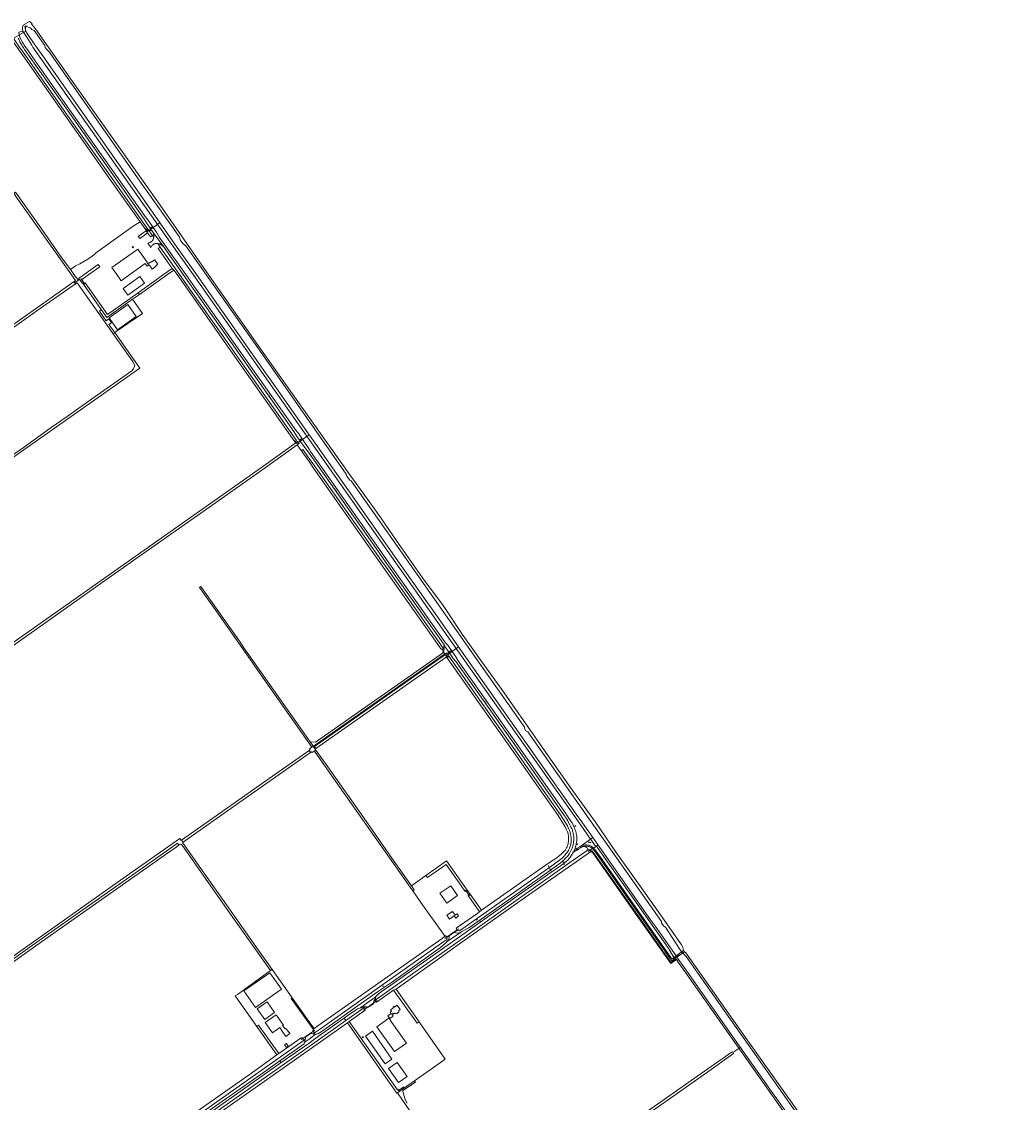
# Model space of a CAD drawing. Header units: metres. Extents: x 138165 to 154469, y 480134 to 494189.
# Tile 985 of 1056: x 152501 to 154222, y 481563 to 483439. Entities that reach past the tile are written whole.
import ezdxf

# ---------------------------------------------------------------- set-up
doc = ezdxf.new("R2010")
doc.units = ezdxf.units.M
doc.header["$LTSCALE"] = 0.001
doc.header["$MEASUREMENT"] = 0
for name, color, linetype, lineweight in [('TOP-L-duiker', 7, 'Continuous', 0), ('TOP-L-terrein schutting raster hek leuning', 7, 'Continuous', 0), ('TOP-L-topo objecten punt', 7, 'Continuous', 0), ('TOP-L-topo objecten vlak', 7, 'Continuous', 0), ('TOP-L-water beschoeiing', 7, 'Continuous', 0), ('TOP-T-topo huisnummering naamgeving', 7, 'Continuous', 0)]:
    doc.layers.add(name, color=color, linetype=linetype, lineweight=lineweight)
doc.styles.add('Style-INTL_ISO', font='INTL_ISO.shx')
doc.styles.add('Style-STANDARD', font='STANDARD.shx')

# ---------------------------------------------------------------- blocks, each defined once
blk = doc.blocks.new('72')
at = {"layer": 'TOP-L-topo objecten punt', "color": 7, "linetype": 'Continuous', "lineweight": 0}
blk.add_circle((0, 0), 0.025, dxfattribs=at)
at = {"layer": 'TOP-L-topo objecten punt', "color": 7, "linetype": 'Continuous', "lineweight": 0, "style": 'Style-STANDARD'}
blk.add_text('BK', height=0.06, dxfattribs=at).set_placement((0.0483, 0))
blk = doc.blocks.new('10')
at = {"layer": 'TOP-L-topo objecten punt', "linetype": 'Continuous', "lineweight": 0}
blk.add_circle((0, 0), 0.0125, dxfattribs=at)
blk = doc.blocks.new('11')
at = {"layer": 'TOP-L-topo objecten punt', "color": 7, "linetype": 'Continuous', "lineweight": 0}
blk.add_circle((0, 0), 0.025, dxfattribs=at)
at = {"layer": 'TOP-L-topo objecten punt', "color": 7, "linetype": 'Continuous', "lineweight": 0, "style": 'Style-STANDARD'}
blk.add_text('AB', height=0.06, dxfattribs=at).set_placement((0.0483, 0))
blk = doc.blocks.new('302')
at = {"layer": 'TOP-L-topo objecten punt', "color": 7, "linetype": 'Continuous', "lineweight": 0}
blk.add_circle((0, 0), 0.025, dxfattribs=at)
at = {"layer": 'TOP-L-topo objecten punt', "color": 7, "linetype": 'Continuous', "lineweight": 0, "style": 'Style-STANDARD'}
blk.add_text('WH', height=0.06, dxfattribs=at).set_placement((0.0483, 0))
blk = doc.blocks.new('14')
at = {"layer": 'TOP-L-topo objecten punt', "color": 7, "linetype": 'Continuous', "lineweight": 0}
blk.add_circle((0, 0), 0.025, dxfattribs=at)
at = {"layer": 'TOP-L-topo objecten punt', "color": 7, "linetype": 'Continuous', "lineweight": 0, "style": 'Style-STANDARD'}
blk.add_text('VB', height=0.06, dxfattribs=at).set_placement((0.0483, 0))

msp = doc.modelspace()

# ---------------------------------------------------------------- linework, layer by layer
at = {"layer": 'TOP-L-duiker', "flags": 128}
for points in [[(152508.5, 483422.7), (152485.7, 483409)], [(152741.4, 483090.3), (152719.6, 483074.8)], [(152719.1, 483075.1), (152716.9, 483079.1)], [(152602.2, 482992.2), (152592.3, 482985.4)], [(152610.8, 482983.2), (152604, 482993)], [(152978.5, 482706.9), (153000, 482721.8), (153000.6, 482722.2)], [(152977.3, 482706.9), (152975.9, 482711.4)], [(153235.5, 482343.1), (153236.6, 482338.7)], [(153237.3, 482337.9), (153241, 482335.3)], [(153259.4, 482353.9), (153237.6, 482338.6)], [(153484, 481998.7), (153501.9, 482010.5)], [(153420, 481964.5), (153414.9, 481974.3)], [(153278.5, 481922), (153271.6, 481931.7)], [(153235.4, 481847.9), (153258.9, 481864.7)], [(153611.3, 481829), (153615.4, 481823.1)], [(153094.4, 481723.6), (153118.2, 481740.4)], [(153010.2, 481688.9), (153000, 481681.8), (152986.3, 481672.3)], [(153736.8, 481651), (153748.9, 481659.2)], [(153164.6, 481590.5), (153154.5, 481583.5)]]:
    msp.add_lwpolyline(points, dxfattribs=at)
at = {"layer": 'TOP-L-terrein schutting raster hek leuning', "flags": 128}
for points in [[(153488, 481997.9), (153488.7, 481998.3), (153492.1, 481996.5), (153568.5, 481887.8), (153627.7, 481804.3), (153637.4, 481811.3)], [(152960.6, 481658.4), (152957.1, 481663.1), (152960.5, 481665.3), (152963.9, 481660.8), (152960.6, 481658.4)]]:
    msp.add_lwpolyline(points, dxfattribs=at)
at = {"layer": 'TOP-L-topo objecten vlak', "flags": 128}
for points in [[(153881.8, 481500), (153764.3, 481666.3), (153653.8, 481822.7), (153653.1, 481823.7), (153652.8, 481823.7), (153651.1, 481824.8), (153651, 481824.9), (153649.6, 481826.8), (153649.5, 481826.9), (153648.8, 481829.5), (153648.2, 481832.6), (153648.1, 481833), (153645.9, 481836.6), (153612.4, 481884.6), (153570.4, 481944.6), (153532.6, 481997), (153496.7, 482049.6), (153457.5, 482104), (153418.9, 482159.1), (153370.6, 482227.9), (153361, 482241.9), (153334.4, 482280.2), (153299.5, 482328.2), (153265.8, 482376.2), (153232.4, 482425.5), (153196.9, 482474), (153156.2, 482531.8), (153125.5, 482576.4), (153113.5, 482593.2), (153077, 482643.6), (153072.2, 482650.3), (153016.6, 482728.3), (152911.6, 482876.8), (152818.2, 483010.6), (152788.8, 483052.5), (152784, 483059.5), (152778.8, 483067.3), (152741.6, 483120.2), (152653.2, 483245.5), (152593.5, 483329.3), (152525.4, 483426.8), (152519.3, 483433.7), (152518.5, 483434.7), (152519.4, 483435.4), (152516.3, 483438.8), (152514.9, 483439), (152505.9, 483433.9), (152505.7, 483433.8), (152505.5, 483433.6), (152505.3, 483433.5), (152505.1, 483433.3), (152504.9, 483433.1), (152504.7, 483433), (152504.6, 483432.8), (152504.4, 483432.6), (152504.3, 483432.5), (152504.1, 483432.3), (152504, 483432.1), (152503.8, 483431.9), (152503.7, 483431.7), (152503.6, 483431.5), (152503.4, 483431.3), (152503.2, 483430.9), (152502.8, 483429.9), (152502.6, 483429), (152502.5, 483428.2), (152502.6, 483427.2), (152502.7, 483425.2), (152503.1, 483423.6), (152503.6, 483422.4)], [(152515.6, 483428.1), (152515.8, 483428.4), (152509.7, 483430.7), (152508.8, 483432), (152507.7, 483431.3), (152506.6, 483430.6), (152506.8, 483430.3), (152506.9, 483430.3), (152507.5, 483429.4), (152507.8, 483422.8)], [(152507.8, 483422.8), (152508, 483422.9), (152507.8, 483428.8), (152508.1, 483429), (152507, 483430.5), (152507.9, 483431.1), (152508.7, 483431.6), (152509.7, 483430.1), (152510, 483430.3), (152515.6, 483428.1)], [(153986.3, 481345.4), (153674.4, 481787.4), (153653.9, 481816.7), (153649.9, 481820.3), (153645.2, 481825.8), (153642.5, 481829.8), (153618.4, 481867.2), (153615.5, 481869.2), (153611.5, 481874.4), (153611.5, 481877.4), (153554.7, 481957.9), (153468.5, 482079.6), (153379.4, 482206.2), (153376.2, 482208.2), (153373.5, 482212.2), (153373.4, 482214.4), (153298.2, 482322), (153175.4, 482496.6), (153072.7, 482642.3), (153070.4, 482643.1), (153065.5, 482649.9), (153064.4, 482653.9), (152924.8, 482853.1), (152786, 483050.2), (152781.7, 483053.2), (152777.1, 483058.9), (152774.6, 483065.9), (152713.3, 483152.3), (152549.3, 483386.7), (152545.5, 483389.9), (152542.3, 483394.1), (152541.4, 483397.6), (152523, 483423.6), (152518.9, 483425.1), (152517, 483427.5), (152515.6, 483428.1)], [(152485.7, 483412), (152486, 483411.9), (152486.3, 483411.8), (152486.7, 483411.7), (152487, 483411.6), (152487.3, 483411.4), (152487.5, 483411.2), (152487.8, 483411), (152488, 483410.8), (152488.2, 483410.5), (152488.3, 483410.4), (152488.4, 483410.1), (152488.8, 483407.2), (152497.8, 483394.7), (152506.8, 483382), (152581, 483276.2), (152658.1, 483166.7), (152719.5, 483079.3)], [(152724.2, 483080.6), (152716.7, 483091.6), (152714.1, 483096.2), (152663.5, 483168), (152584.9, 483279.7), (152506.3, 483390.7), (152504.9, 483392.9), (152503, 483395.7), (152501.4, 483398.4), (152499.9, 483401.2), (152498.3, 483404.1), (152497.3, 483406.2), (152496.3, 483408.3), (152495.5, 483410.1)], [(152503.6, 483422.4), (152496.4, 483420.5)], [(152496.4, 483420.5), (152496.7, 483418.8), (152497.1, 483417.1), (152497.8, 483414.6), (152498.4, 483412.5), (152499.4, 483409.9), (152500.5, 483407.4), (152501.2, 483406.1), (152501.8, 483405), (152502.4, 483403.9), (152503.4, 483402.4), (152504.5, 483400.5), (152505.9, 483398.2), (152507.5, 483395.8), (152510.6, 483391.2), (152520.8, 483376.7), (152587.8, 483281.6), (152666.5, 483170), (152717.1, 483098.4), (152720.6, 483094.3), (152728.3, 483083.4)], [(153488.4, 482020.1), (153476.4, 482036.8), (153466, 482052.1), (153256.3, 482349.3), (153150.4, 482500), (153000, 482713.9), (152996.2, 482719.3), (152798.7, 483000), (152737.8, 483086.6), (152520.9, 483394.8), (152518.7, 483397.9), (152510.5, 483412.2), (152504.8, 483420.5), (152503.6, 483422.4)], [(152507.8, 483422.8), (152513.2, 483414.8), (152523.1, 483400.5), (152524.7, 483398.2), (152528.6, 483392.6), (152536.1, 483381.9), (152669.2, 483192.5), (152698.6, 483150.6), (152741.9, 483089.1), (152759.1, 483064.6), (152774.2, 483043.2), (152804.6, 483000), (152924.6, 482829.4), (152934.8, 482814.9), (153000, 482722.1), (153000.5, 482721.5), (153051.7, 482648.8), (153068.4, 482625), (153156.4, 482500), (153201.4, 482436.2), (153214.4, 482417.7), (153260.4, 482352.3), (153455.5, 482075), (153464.6, 482062.1), (153470.1, 482054.2), (153492.2, 482022.8)], [(152485.6, 483405.5), (152503.9, 483379.4), (152577.7, 483274.4), (152654.5, 483165.5), (152706.7, 483091.4)], [(152585.9, 483008.6), (152567.4, 483034), (152541.3, 483071.6), (152490.4, 483143.3), (152487.5, 483141.2), (152494.3, 483131.6), (152583.5, 483005.4), (152594.7, 482989.6), (152592.4, 482987.9)], [(152706.7, 483091.4), (152694.5, 483083.9), (152629.5, 483037.3), (152628.8, 483035.8), (152623.6, 483032.2), (152616.3, 483026.6), (152602.1, 483018.6), (152594.7, 483015.3), (152585.9, 483008.6)], [(152706.7, 483091.4), (152709.6, 483087.3), (152716.5, 483077.6), (152719.5, 483079.3)], [(152717.4, 483075.9), (152712.1, 483072.2), (152703.2, 483066), (152706.1, 483062.4), (152714.4, 483068.2), (152719.9, 483072.3)], [(152721, 483078.3), (152717.4, 483075.9)], [(152717.4, 483075.9), (152719.9, 483072.3)], [(152719.5, 483079.3), (152721, 483078.3)], [(152719.9, 483072.3), (152724.9, 483065.4), (152728.1, 483067.7)], [(152721, 483078.3), (152728.1, 483067.7)], [(152724.2, 483080.6), (152728.3, 483083.4)], [(152729.5, 483072.8), (152724.2, 483080.6)], [(152728.3, 483083.4), (152736, 483072.4), (152740.7, 483064.6), (152786.2, 483000), (152868.9, 482882.5), (152976.9, 482729.8), (152982.5, 482723), (152987.6, 482715.6)], [(152747.4, 483048.7), (152729.5, 483072.8)], [(152730.6, 483063.8), (152730.6, 483069), (152729.5, 483072.8)], [(152730.6, 483063.8), (152729.4, 483060.7), (152729.1, 483060.1), (152728.9, 483059.9), (152728.8, 483059.7), (152728.6, 483059.4), (152728.4, 483059.1), (152728.2, 483059), (152728.1, 483058.8), (152727.8, 483058.5), (152727.5, 483058.2), (152727.3, 483058), (152727.2, 483057.8), (152726.9, 483057.6), (152726.6, 483057.4), (152726.4, 483057.2), (152726.2, 483057), (152725.9, 483056.8), (152725.7, 483056.7), (152725.4, 483056.5), (152725.1, 483056.3), (152724.9, 483056.2), (152724.6, 483056), (152724.3, 483055.9), (152724.1, 483055.8), (152723.8, 483055.7), (152723.5, 483055.5), (152722.4, 483055.2), (152721.2, 483054.9), (152720, 483054.8), (152725.2, 483047.3), (152725.8, 483048.3), (152726.5, 483049.3), (152727.3, 483050.3), (152728.2, 483051.2), (152729.1, 483051.9), (152729.3, 483052.1), (152729.5, 483052.2), (152729.7, 483052.3), (152729.8, 483052.4), (152730, 483052.5), (152730.2, 483052.6), (152730.3, 483052.7), (152730.6, 483052.8), (152730.8, 483052.9), (152730.9, 483053), (152731.1, 483053.1), (152731.3, 483053.1), (152731.4, 483053.2), (152731.6, 483053.3), (152731.9, 483053.4), (152732.2, 483053.5), (152732.4, 483053.6), (152732.7, 483053.6), (152732.9, 483053.7), (152733.2, 483053.8), (152733.4, 483053.8), (152733.6, 483053.9), (152733.9, 483053.9), (152734.2, 483054), (152734.4, 483054), (152734.6, 483054), (152734.9, 483054), (152735.1, 483054.1), (152735.3, 483054.1), (152735.6, 483054.1), (152735.8, 483054.1), (152736, 483054.1), (152736.1, 483054.1), (152736.4, 483054.1), (152736.7, 483054.1), (152736.9, 483054.1), (152737, 483054), (152737.3, 483054)], [(152728.1, 483067.7), (152730.6, 483063.8)], [(152737.3, 483054), (152741.5, 483047.7)], [(152747.4, 483048.7), (152746.2, 483049.2), (152745.7, 483049.7), (152744.9, 483050.6), (152744.7, 483050.7), (152744.5, 483051), (152744.2, 483051.2), (152744, 483051.4), (152743.8, 483051.6), (152743.4, 483051.8), (152743, 483052.1), (152742.6, 483052.4), (152742.3, 483052.5), (152741.9, 483052.8), (152741.5, 483052.9), (152741.1, 483053.1), (152740.7, 483053.3), (152740.3, 483053.4), (152739.9, 483053.5), (152739.5, 483053.6), (152738.3, 483053.9), (152737.3, 483054)], [(152718.6, 483021), (152719.2, 483021.4), (152702.9, 483044.4), (152657.6, 483012.3), (152666.3, 483000), (152673.9, 482989.3), (152689, 483000), (152715.7, 483019), (152718.8, 483014.5), (152722.4, 483017), (152727.5, 483009.7), (152734.5, 483014.6), (152733.9, 483015.4), (152737.8, 483018.1), (152737.2, 483018.9), (152736.9, 483018.8), (152732.6, 483024.8), (152732.9, 483025), (152732.3, 483025.8), (152726.1, 483021.5), (152725.6, 483022.3), (152720.9, 483019), (152721.2, 483018.6), (152720.6, 483018.2), (152718.6, 483021)], [(152693.1, 483047.1), (152694.4, 483046.2), (152695.6, 483047.8), (152694.3, 483048.7), (152693.1, 483047.1)], [(152741.5, 483047.7), (152738.3, 483045.2), (152762.7, 483010.7)], [(152741.5, 483047.7), (152775.2, 483000), (152794.2, 482973.1), (152862.7, 482876.1), (152978.4, 482712.1), (152975.3, 482709.9)], [(152983.3, 482712.6), (152978, 482720.1), (152973.7, 482727.6), (152866.6, 482879.7), (152781.8, 483000), (152747.4, 483048.7)], [(152603.1, 482989.8), (152606.6, 482992.2), (152617.6, 483000), (152637, 483013.6), (152634.2, 483017.4), (152609.5, 483000), (152607.5, 482998.6), (152600.7, 482993.9), (152601.1, 482993.3)], [(152601.1, 482993.3), (152598.6, 482991.6), (152592.1, 482999.9), (152589.9, 483003), (152588.3, 483005.1), (152585.9, 483008.6)], [(152601.1, 482993.3), (152603.1, 482989.8)], [(152706.3, 482996.5), (152677.5, 482976), (152685.6, 482964.5), (152714.4, 482984.9), (152706.3, 482996.5)], [(152762.7, 483010.7), (152747.6, 483000), (152703.3, 482968.6)], [(152705.5, 482965.4), (152754.3, 483000), (152765.4, 483007.9)], [(152762.7, 483010.7), (152765.4, 483007.9)], [(152765.4, 483007.9), (152770.9, 483000), (152795.8, 482964.6), (152859.3, 482874.2), (152975.3, 482709.9)], [(152592.4, 482987.9), (152507.5, 482928.1), (152357.1, 482822.2), (152356.7, 482820.3), (152357.1, 482819.4)], [(152357.1, 482819.4), (152357.6, 482818.6), (152359.5, 482818.5), (152433.5, 482870.7), (152537.3, 482943.9), (152590.5, 482981.2), (152595.1, 482984)], [(152595.1, 482984), (152592.4, 482987.9)], [(152595.1, 482984), (152597.4, 482985.7), (152611.3, 482966), (152658.8, 482898.9), (152659.9, 482897.3)], [(152608.5, 482983.2), (152603.1, 482989.8)], [(152703.3, 482968.6), (152650.3, 482931), (152611.4, 482985.6), (152608.5, 482983.2)], [(152608.5, 482983.2), (152639.5, 482939.3)], [(152639.5, 482939.3), (152649.2, 482925.5), (152693.7, 482957.1)], [(152662.7, 482899.3), (152665.5, 482901.2), (152711.2, 482932.5), (152693.7, 482957.1)], [(152693.7, 482957.1), (152705.5, 482965.4)], [(152705.5, 482965.4), (152703.3, 482968.6)], [(152662.7, 482899.3), (152652.6, 482913.2), (152657.4, 482916.5), (152652.6, 482923.3), (152648.2, 482919.7), (152636.1, 482936.7), (152639.5, 482939.3)], [(152653.1, 482924.8), (152667.4, 482904.3), (152700.1, 482927.4), (152685.7, 482947.9), (152653.1, 482924.8)], [(152393.2, 482622.2), (152395.4, 482619.1), (152706.2, 482837.6), (152662.7, 482899.3)], [(152659.9, 482897.3), (152693.5, 482849.7), (152697.5, 482842.3), (152694.8, 482835.7), (152692.2, 482832.7), (152661.5, 482810.8), (152626.6, 482786.7), (152580.5, 482753.9), (152552.7, 482734.5), (152499.7, 482696.6), (152497.2, 482694.6), (152453.3, 482664.5), (152399.1, 482626.4)], [(152659.9, 482897.3), (152662.7, 482899.3)], [(152987.6, 482715.6), (152983.3, 482712.6)], [(152983.3, 482712.6), (152994.1, 482697.5), (152999, 482691.7), (153000, 482690.2), (153121.2, 482518), (153133.9, 482500), (153233.3, 482359.2), (153234.7, 482356.6)], [(152987.6, 482715.6), (152998.2, 482700.2), (153000, 482697.1), (153002.3, 482693.2), (153124.9, 482519.1), (153138.4, 482500), (153236.4, 482361.1), (153240.6, 482356.7), (153247, 482347.8)], [(152275.5, 482213.6), (152274, 482211.3), (152274.9, 482209.3), (152276.1, 482208.9), (152277.6, 482209.4), (152322.7, 482241.3), (152335.9, 482250.7), (152457.4, 482336.2), (152656.8, 482476.8), (152689.8, 482500), (152694.3, 482503.1), (152812, 482586.1), (152923.8, 482664.8), (152979.4, 482704.5)], [(152976.7, 482708), (152921.4, 482668.1), (152688.5, 482504), (152682.8, 482500), (152639.1, 482469.2), (152472.6, 482351.9), (152275.5, 482213.6)], [(152975.3, 482709.9), (152976.7, 482708)], [(152976.7, 482708), (152979.9, 482710.3), (152982.5, 482706.7), (152979.4, 482704.5)], [(152979.4, 482704.5), (152986.5, 482694.6)], [(152986.5, 482694.6), (152989.1, 482696.5), (153000, 482681.1), (153006.4, 482672.1), (153116.5, 482516.3), (153128, 482500), (153129.5, 482497.9), (153232.4, 482351.4), (153232.4, 482351.1), (153232, 482350.2), (153231.1, 482349.9)], [(152986.5, 482694.6), (153000, 482675.4), (153007.9, 482664.1), (153113.7, 482513.7), (153123.3, 482500), (153124.5, 482498.3), (153228.9, 482350), (153230.1, 482349.8), (153231.1, 482349.9)], [(153001.7, 482189.1), (152892.7, 482344.2), (152890.5, 482347.3), (152879, 482363.7), (152812.1, 482458.9), (152809.7, 482457.2), (152839.7, 482414.5), (152896.9, 482333.2), (152911.2, 482312.7), (153004.6, 482179.8)], [(153233.4, 482346.2), (153233.9, 482346.5), (153233.5, 482347.3), (153233.9, 482347.6), (153233.3, 482348.4), (153234.1, 482349), (153233.6, 482349.7), (153234.3, 482350.2), (153233.7, 482351.1), (153234.5, 482351.7), (153233.5, 482353.3), (153234.1, 482353.9), (153233.6, 482354.5), (153234.3, 482355.2), (153233.8, 482355.9), (153234.7, 482356.6)], [(153234.7, 482356.6), (153236.3, 482353.7), (153242.6, 482344.7)], [(153232.9, 482344.4), (153011.2, 482188.5), (153011, 482188.7), (153002, 482189.3), (153001.9, 482189.2), (153001.7, 482189.1)], [(153007.3, 482181.4), (153007.4, 482181.5), (153013.4, 482185.7), (153234.8, 482341.5), (153235.1, 482341.4)], [(153236, 482340.1), (153235.1, 482339.6), (153181.3, 482301.9), (153009.4, 482180.8), (153011.9, 482177.3)], [(153231.1, 482349.9), (153233.4, 482346.2)], [(153233.4, 482346.2), (153232.2, 482345.3), (153232.9, 482344.4)], [(153232.9, 482344.4), (153233.4, 482344.8), (153235.5, 482341.7)], [(153235.5, 482341.7), (153235.1, 482341.4)], [(153235.1, 482341.4), (153236, 482340.1)], [(153242.9, 482344.2), (153241.2, 482343.1), (153240.3, 482343.6), (153238.9, 482342.7), (153238.5, 482342.9), (153236, 482341.3), (153235.5, 482341.7)], [(153236, 482340.1), (153239.1, 482342.2), (153241.6, 482338.6), (153238.4, 482336.4)], [(153239.1, 482335.4), (153242.3, 482337.8), (153346.1, 482190.7), (153436.2, 482062.5), (153448, 482043.1), (153448.9, 482041.6), (153449.7, 482040), (153450.2, 482039), (153451.1, 482036.9), (153451.8, 482035.3), (153452.2, 482033.9), (153452.9, 482032), (153453.1, 482031.2), (153453.5, 482029.5), (153453.9, 482027.2), (153454.1, 482025.9), (153454.2, 482024.8), (153454.4, 482023.4), (153454.4, 482022.2), (153454.5, 482020.6), (153454.5, 482018), (153454.4, 482015.2), (153454.2, 482013.2), (153454, 482011.4), (153453.6, 482009.6), (153453, 482007.8), (153452.4, 482006.1), (153451.7, 482004.4), (153451.2, 482003.2), (153450.6, 482002), (153449.9, 482000.6), (153449.5, 482000), (153449.2, 481999.4), (153448.4, 481998.3), (153446.9, 481996.2), (153445.1, 481993.9), (153444.2, 481992.7), (153442.9, 481991.2), (153441.6, 481989.9), (153440.6, 481988.8), (153438.6, 481986.9), (153436.8, 481985.3), (153417.2, 481971.1), (153413.8, 481968.7), (153364.2, 481933.8), (153260.8, 481861), (153257.2, 481861.9)], [(153242.6, 482344.7), (153247, 482347.8)], [(153242.6, 482344.7), (153242.9, 482344.2)], [(153242.9, 482344.2), (153250.2, 482333.7), (153255.4, 482327.7), (153350.1, 482193.6), (153442.1, 482062.4), (153443.1, 482060.7), (153444.1, 482059.3), (153445.4, 482057.3), (153446.9, 482055), (153448.7, 482051.9), (153450.3, 482049.1), (153452.4, 482045.2), (153453.5, 482043), (153454.3, 482041.2), (153455.6, 482038.5), (153456.3, 482036.7), (153456.7, 482035.5), (153457.2, 482034), (153457.6, 482032.5), (153458, 482031.1), (153458.4, 482029.5), (153458.6, 482028), (153458.8, 482026.5), (153459, 482024.8), (153459.1, 482023.3), (153459.2, 482022), (153459.2, 482020.1), (153459.1, 482018.2), (153459.1, 482017), (153458.9, 482015.4), (153458.9, 482015.1), (153458.7, 482014.1), (153458.5, 482012.5), (153458.1, 482010.7), (153457.7, 482008.8), (153457.3, 482007.5), (153456.9, 482006.4), (153456.3, 482004.5), (153454.7, 482001), (153454.2, 482000), (153453.6, 481998.7), (153451.5, 481995.1), (153450.5, 481993.6), (153449.3, 481992), (153448, 481990.3), (153446.8, 481988.9), (153445.5, 481987.5), (153443.9, 481985.9), (153442.3, 481984.4), (153441, 481983.2), (153439.4, 481981.9)], [(153247, 482347.8), (153254.8, 482336.7), (153258.7, 482329.9), (153352.7, 482195.8), (153445.4, 482064.6), (153446.1, 482063.5), (153454.1, 482051.6), (153454.9, 482050.5), (153455.2, 482049.9), (153456.2, 482048.3), (153456.7, 482047.4), (153457.6, 482045.9), (153458.2, 482044.7), (153459.2, 482042.5), (153459.9, 482041.1), (153460.4, 482039.8), (153461.2, 482037.7), (153461.8, 482036), (153462.5, 482033.5), (153463.1, 482031.3), (153463.5, 482029.5), (153464, 482027.2), (153464.2, 482025.3), (153464.3, 482024), (153464.3, 482021.6), (153464.3, 482019.1), (153464.2, 482017.3), (153464.1, 482016.1), (153463.8, 482014.2), (153463.6, 482012.4), (153463.2, 482010.6), (153462.8, 482008.7), (153462.2, 482006.6), (153461.7, 482004.9), (153461.4, 482004)], [(153011.9, 482177.3), (153183.9, 482298.6), (153237.9, 482336), (153238.4, 482336.4)], [(153238.4, 482336.4), (153239.1, 482335.4)], [(153239.1, 482335.4), (153343.1, 482187.8), (153432.1, 482061.2), (153444.3, 482041.3), (153444.9, 482040.3), (153446.2, 482037.5), (153447.1, 482035.3), (153448.2, 482032.9), (153449.3, 482030.2), (153449.7, 482028.3), (153450, 482026.2), (153450.2, 482023.9), (153450.3, 482022.1), (153450.3, 482019.8), (153450.2, 482018.1), (153449.9, 482016.1), (153449.6, 482014.1), (153449.2, 482012.1), (153448.6, 482010.1), (153448.4, 482009.3), (153447.7, 482007.5), (153447.1, 482005.9), (153446.6, 482005), (153446.2, 482004.2), (153445.4, 482002.7), (153444.7, 482001.6), (153444.1, 482000.6), (153443.6, 482000), (153443.2, 481999.7), (153439.9, 481996.6), (153437.1, 481994.1), (153433.8, 481991.3), (153429.7, 481987.9), (153413.5, 481977.2), (153409.3, 481974.3), (153299.2, 481896.7)], [(153001.7, 482189.1), (153007.2, 482181.6)], [(153000, 482174.1), (152919.3, 482117.3), (152833.2, 482056.6), (152778.9, 482018.3)], [(152781.3, 482014.9), (152877.9, 482083), (152996.9, 482166.8), (153000, 482169), (153002.4, 482170.7)], [(153004.6, 482179.8), (153004.5, 482179.7), (153000.6, 482177), (153001.8, 482175.4), (153000, 482174.1)], [(153002.4, 482170.7), (153000, 482174.1)], [(153002.4, 482170.7), (153004.1, 482171.9), (153005.3, 482170.5), (153008.9, 482173), (153009.3, 482173.2)], [(153007.2, 482181.6), (153004.6, 482179.8)], [(153007.2, 482181.6), (153007.3, 482181.4)], [(153010.7, 482176.5), (153007.3, 482181.4)], [(153009.3, 482173.2), (153011.7, 482174.9)], [(153009.3, 482173.2), (153009.6, 482172.7), (153034.9, 482136.7), (153175.3, 481937.1), (153180, 481930.4)], [(153010.7, 482176.5), (153011.9, 482177.3)], [(153011.7, 482174.9), (153010.7, 482176.5)], [(153177.6, 481939.2), (153147.7, 481981.4), (153094.7, 482057), (153032.3, 482145.7), (153011.7, 482174.9)], [(152450, 481786.5), (152447.9, 481790), (152599.2, 481896.9), (152682.6, 481956.2), (152775.5, 482021.4), (152778.1, 482017.7), (152778.9, 482018.3)], [(152778.9, 482018.3), (152781.3, 482014.9)], [(153469.8, 482007), (153488.4, 482020.1)], [(153488.4, 482020.1), (153492.2, 482022.8)], [(153488.4, 482020.1), (153490.5, 482017.1), (153495.4, 482010.4), (153499.8, 482006.1), (153577.2, 481896.1), (153622.7, 481831.6), (153632.4, 481816), (153632, 481814.4), (153632.2, 481814.2)], [(153492.2, 482022.8), (153508.2, 482000), (153592.4, 481880.4), (153600.9, 481868.4), (153636.6, 481817.7), (153638.1, 481815.5), (153651.1, 481797), (153745.2, 481663.3), (153790.2, 481599.6), (153800.7, 481584.8), (153811.6, 481569.3), (153860.6, 481500)], [(152774.1, 482009.8), (152771.7, 482013.2), (152763.4, 482007.4), (152752.9, 482000), (152531.7, 481844.1), (152460.5, 481794), (152462.9, 481790.6)], [(152462.9, 481790.6), (152535.8, 481842), (152760.1, 482000), (152769.4, 482006.5), (152774.1, 482009.8)], [(152933.1, 481792), (152904.5, 481832.1), (152858.1, 481897.9), (152779.5, 482010), (152776.9, 482011.4), (152774.5, 482010.1), (152774.1, 482009.8)], [(152781.3, 482014.9), (152780.5, 482014.3), (152819, 481959.3), (152856.8, 481906.1), (152911.6, 481828), (152931.6, 481799.5), (152935.7, 481793.8)], [(153114.9, 481740.7), (153259.8, 481843.2), (153373.1, 481923.4), (153422.2, 481958.4), (153452.4, 481979.9), (153484.1, 482001.7)], [(153459.1, 481998.3), (153460.1, 482000.4), (153460.8, 482002.3), (153461.4, 482004)], [(153465.6, 482002.1), (153459.1, 481998.3)], [(153461.4, 482004), (153461.6, 482003.9), (153461.8, 482003.8), (153462.1, 482003.7), (153462.4, 482003.6), (153462.7, 482003.5), (153462.9, 482003.5), (153463.2, 482003.5), (153463.5, 482003.5), (153463.8, 482003.6), (153464.1, 482003.6), (153464.4, 482003.8), (153464.6, 482003.9)], [(153464.6, 482003.9), (153469.8, 482007)], [(153465.6, 482002.1), (153464.6, 482003.9)], [(153475.1, 482007.3), (153475, 482007.2), (153474.9, 482007.2), (153474.1, 482006.9), (153472.4, 482006.2), (153470.8, 482005.2), (153465.6, 482002.1)], [(153627.7, 481814.6), (153573.2, 481892.3), (153505.4, 481988.7), (153496.3, 482001.4), (153496.2, 482001.5), (153494.5, 482003.6), (153492.7, 482005.4), (153491.4, 482006.4), (153489.2, 482007.8), (153486.9, 482009), (153485.6, 482009.5), (153483.6, 482009.9), (153481.5, 482010.1), (153479.5, 482010.1), (153477.4, 482009.9), (153475.4, 482009.5), (153473.4, 482008.8), (153471.6, 482008), (153469.8, 482007)], [(153475.1, 482007.3), (153475.8, 482007.5), (153477.6, 482007.9), (153479.5, 482008.1), (153481.3, 482008.1), (153483.1, 482008), (153484.9, 482007.6), (153486.1, 482007.2), (153488.2, 482006.2), (153490.1, 482004.9), (153491.1, 482004.2), (153492.7, 482002.6), (153494.2, 482000.9), (153494.9, 481999.9), (153503.8, 481987.6), (153571.8, 481890.8), (153626.1, 481813.4)], [(153484.1, 482001.7), (153484, 482001.8), (153484, 482002), (153484, 482002.1), (153483.9, 482002.2), (153483.9, 482002.3), (153483.9, 482002.4), (153483.8, 482002.5), (153483.8, 482002.7), (153483.7, 482002.8), (153483.7, 482002.9), (153483.6, 482003), (153483.6, 482003.1), (153483.5, 482003.2), (153483.5, 482003.3), (153483.4, 482003.4), (153483.3, 482003.5), (153483.3, 482003.7), (153483.2, 482003.8), (153483.2, 482003.9), (153483.1, 482004), (153483, 482004.1), (153483, 482004.2), (153482.9, 482004.3), (153482.8, 482004.4), (153482.7, 482004.5), (153482.7, 482004.6), (153482.6, 482004.7), (153482.5, 482004.8), (153482.4, 482004.9), (153482.3, 482004.9), (153482.3, 482005), (153482.2, 482005.1), (153482.1, 482005.2), (153482, 482005.3), (153481.9, 482005.4), (153481.8, 482005.5), (153481.7, 482005.5), (153481.6, 482005.6), (153481.5, 482005.7), (153481.5, 482005.8), (153481.4, 482005.9), (153481.3, 482005.9), (153481.2, 482006), (153481.1, 482006.1), (153481, 482006.1), (153480.9, 482006.2), (153480.7, 482006.3), (153480.6, 482006.3), (153480.5, 482006.4), (153480.4, 482006.5), (153480.3, 482006.5), (153480.2, 482006.6), (153480.1, 482006.6), (153480, 482006.7), (153479.9, 482006.7), (153479.8, 482006.8), (153479.7, 482006.8), (153479.5, 482006.9), (153479.4, 482006.9), (153479.3, 482007), (153479.2, 482007), (153479.1, 482007.1), (153479, 482007.1), (153478.8, 482007.1), (153478.7, 482007.2), (153478.6, 482007.2), (153478.5, 482007.2), (153478.4, 482007.3), (153478.2, 482007.3), (153478.1, 482007.3), (153478, 482007.3), (153477.9, 482007.3), (153477.8, 482007.4), (153477.6, 482007.4), (153477.5, 482007.4), (153477.4, 482007.4), (153477.3, 482007.4), (153477.2, 482007.4), (153477, 482007.4), (153476.9, 482007.4), (153476.8, 482007.4), (153476.7, 482007.4), (153476.5, 482007.4), (153476.4, 482007.4), (153476.3, 482007.4), (153476.2, 482007.4), (153476, 482007.4), (153475.9, 482007.4), (153475.8, 482007.4), (153475.7, 482007.4), (153475.6, 482007.3), (153475.4, 482007.3), (153475.3, 482007.3), (153475.2, 482007.3), (153475.1, 482007.3)], [(153488.3, 481998.4), (153488.7, 482000), (153488.5, 482000.3), (153488.2, 482000.6), (153488, 482000.9), (153487.7, 482001.2), (153487.3, 482001.4), (153487, 482001.6), (153486.6, 482001.7), (153486.3, 482001.8), (153485.9, 482001.9), (153485.5, 482002), (153485.1, 482001.9), (153484.7, 482001.9), (153484.3, 482001.8), (153484.1, 482001.7)], [(153495, 481994.1), (153490.8, 482000.1), (153488.3, 481998.4)], [(153150.8, 481759.9), (153256.7, 481835.8), (153375.6, 481919.6), (153425.4, 481954.4), (153425.4, 481954.4), (153488.3, 481998.4)], [(153274.5, 481931.6), (153270.4, 481937.4), (153238.6, 481982.4), (153202.8, 481957)], [(153262.4, 481858.4), (153265.1, 481859.7), (153277.2, 481866.5), (153366.8, 481929.6), (153416.8, 481965), (153429.2, 481973.7), (153433.4, 481977), (153435.3, 481978.6), (153437.3, 481980.2), (153438.2, 481980.9), (153439.4, 481981.9)], [(153439.4, 481981.9), (153442.6, 481978.7)], [(153459.1, 481998.3), (153458.7, 481998.1), (153457.2, 481995.5), (153456.3, 481994), (153455.3, 481992.3), (153454.1, 481990.6), (153452.2, 481987.9), (153451.8, 481987.4), (153451, 481986.4), (153449, 481983.8), (153446, 481981.4), (153442.6, 481978.7)], [(153495, 481994.1), (153494.8, 481994), (153568.8, 481888.9), (153611.1, 481828.8), (153611.3, 481829)], [(153611.3, 481829), (153611.5, 481829.1), (153569.2, 481889.2), (153495.2, 481994.2), (153495, 481994.1)], [(153442.6, 481978.7), (153438.3, 481975.6), (153435.3, 481973.4), (153432, 481971.2), (153431.3, 481970.7), (153419.1, 481962.2), (153368.8, 481926.9), (153255.4, 481846.9), (153141.7, 481766.5), (153130.7, 481759.1), (153125.1, 481755.3), (153122.7, 481753.5), (153120.2, 481751.5), (153118.2, 481749.6), (153116.5, 481747.8), (153114.9, 481746.1)], [(153202.8, 481957), (153205.2, 481953.6), (153237.7, 481976.4), (153264.4, 481938.5), (153271, 481929.1), (153274.5, 481931.6)], [(153202.8, 481957), (153177.6, 481939.2)], [(153180, 481930.4), (153182.5, 481932.2), (153177.6, 481939.2)], [(153180, 481930.4), (153194.1, 481910.5), (153232.9, 481855.1), (153235.5, 481851.6)], [(153257.7, 481922.3), (153245.6, 481939.4), (153226.8, 481926.2), (153238.8, 481909.1), (153257.7, 481922.3)], [(153279.2, 481924.9), (153276.6, 481928.5), (153274.5, 481931.6)], [(153279.2, 481924.9), (153275.7, 481922.4), (153295.7, 481894.1)], [(153299.2, 481896.7), (153279.2, 481924.9)], [(153239.1, 481888), (153243.8, 481881.3), (153251.8, 481886.9), (153254.4, 481883.3), (153259.4, 481886.9), (153256.8, 481890.7), (153253.3, 481888.2), (153248.7, 481894.8), (153239.1, 481888)], [(153295.7, 481894.1), (153292.6, 481891.9), (153255.1, 481865.5), (153257.2, 481861.9)], [(153299.2, 481896.7), (153295.7, 481894.1)], [(153235.5, 481851.6), (153230.6, 481847.9), (153135.8, 481781.1), (153015, 481696), (153008.6, 481691.4)], [(153238.6, 481849.4), (153239.4, 481847.4), (153238, 481845), (153235.7, 481843.5), (153139.4, 481775.9), (153017.9, 481690.1), (153009.3, 481684.2)], [(153238.6, 481849.4), (153237.1, 481852.8), (153235.5, 481851.6)], [(153243.1, 481852.6), (153238.6, 481849.4)], [(153262.4, 481858.4), (153239.6, 481842.4)], [(153239.6, 481842.4), (153241.5, 481844.8), (153242.3, 481847), (153242.8, 481849.4), (153243.1, 481852.6)], [(153250.9, 481858.3), (153243.1, 481852.6)], [(153257.2, 481861.9), (153250.9, 481858.3)], [(153250.9, 481858.3), (153252.3, 481858), (153254.8, 481857.5), (153257.9, 481857.3), (153260.5, 481857.8), (153262.4, 481858.4)], [(153011.3, 481681.5), (153013, 481681.7), (153015, 481682.5), (153020.8, 481685.5), (153054.7, 481709.6), (153071.4, 481721.4), (153094.7, 481738.6), (153118.4, 481755.2), (153125.7, 481759.7), (153142.7, 481771.6), (153227.7, 481832), (153236.6, 481839.9), (153239.6, 481842.4)], [(153615.4, 481823.1), (153611.3, 481829)], [(153615.4, 481823.1), (153615.2, 481822.9), (153627.9, 481805.4), (153637, 481812)], [(153636, 481811.9), (153628, 481806.1), (153615.6, 481823.2), (153615.4, 481823.1)], [(153626.1, 481813.4), (153627.7, 481814.6)], [(153626.1, 481813.4), (153629.2, 481809.3), (153633.5, 481812.4)], [(153632.2, 481814.2), (153630.6, 481813), (153628.9, 481813.3), (153627.9, 481814.7), (153627.7, 481814.6)], [(153632, 481814.4), (153632.2, 481814.2), (153633.5, 481812.4), (153633.6, 481812.3), (153651.1, 481824.8), (153651, 481824.9), (153649.6, 481826.8), (153632, 481814.4)], [(153632.2, 481814.2), (153633.5, 481812.4)], [(153632.8, 481814.6), (153632.6, 481814.5), (153632.8, 481814.2), (153633, 481814.4), (153632.8, 481814.6)], [(153633.5, 481812.4), (153633.6, 481812.3), (153636, 481811.9)], [(153633.6, 481813), (153633.8, 481812.8), (153634, 481812.9), (153633.9, 481813.2), (153633.6, 481813)], [(153637, 481812), (153636.7, 481812.4), (153636, 481811.9)], [(153637, 481812), (153637.4, 481811.3), (153641.7, 481805), (153641.7, 481805), (153648.8, 481794.8), (153745.6, 481657.3), (153856.5, 481500), (153975.9, 481330.8), (154000, 481296.4), (154090.5, 481167.2), (154109, 481140.8), (154207.6, 481000), (154218, 480985.1), (154221.8, 480979.9)], [(153639.6, 481820), (153639.2, 481819.7), (153640.9, 481817.3), (153641.3, 481817.6), (153639.6, 481820)], [(152935.7, 481793.8), (152933.1, 481792)], [(152970.5, 481744.8), (152935.7, 481793.8)], [(152933.1, 481792), (152875.7, 481750.8), (152872, 481748.1), (152909.4, 481695.3)], [(152952.2, 481759.7), (152932.1, 481788.3), (152887, 481756.7), (152907.2, 481728.1), (152952.2, 481759.7)], [(153114.9, 481740.7), (153117.2, 481737.5), (153146.5, 481758)], [(153150.8, 481759.9), (153146.5, 481758)], [(153146.5, 481758), (153187.4, 481700.6), (153190.7, 481702.9)], [(153190.7, 481702.9), (153150.8, 481759.9)], [(152910.1, 481725.9), (152923.1, 481707.4), (152940, 481719.3), (152927, 481737.8), (152910.1, 481725.9)], [(152970.5, 481744.8), (152969.1, 481743.9), (153000, 481700), (153006.9, 481690.2)], [(153008.6, 481691.4), (153000, 481703.4), (152970.5, 481744.8)], [(153089.6, 481728), (153114.9, 481746.1)], [(153097.6, 481729.3), (153098.1, 481729.3), (153098.8, 481729.3), (153098.9, 481729.3), (153100.8, 481729), (153102.6, 481728.5), (153111.6, 481734.5), (153111.6, 481735.2), (153111.7, 481735.9), (153111.8, 481736.8), (153112.1, 481737.9), (153112.2, 481738.4), (153112.4, 481739)], [(153114.9, 481746.1), (153115.9, 481744.5), (153115.2, 481743.7), (153115, 481743.5), (153114.6, 481742.9), (153114, 481742.1), (153113.6, 481741.4), (153113.1, 481740.6), (153112.8, 481739.9), (153112.4, 481739)], [(153112.4, 481739), (153114.9, 481740.7)], [(153089.6, 481728), (153089, 481727.7), (153087.4, 481727), (153086.3, 481726.5), (153084.1, 481725.5), (153082.3, 481724.5), (153080.7, 481723.5), (153069.6, 481715.9), (153060.6, 481709.5)], [(153063.5, 481705.4), (153095.2, 481727.7)], [(153069.6, 481703.7), (153097.5, 481723.5), (153095.2, 481727.7)], [(153097.6, 481729.3), (153096.2, 481729.2), (153094.6, 481728.9), (153092.3, 481728.3), (153090.2, 481727.2), (153089.6, 481728)], [(153095.2, 481727.7), (153097.6, 481729.3)], [(153138.3, 481709.3), (153117.6, 481694.7), (153148.1, 481651.5), (153168.8, 481666), (153143.5, 481702), (153139.2, 481708.1), (153139.1, 481708.2), (153140, 481708.7), (153140, 481708.7), (153145.9, 481712.8), (153143.3, 481716.6), (153145.6, 481718.2), (153146.6, 481716.7), (153149, 481718.4), (153149.4, 481717.8), (153152.4, 481717.3), (153153.1, 481717.9), (153152.9, 481718.2), (153154.4, 481719.2), (153154.6, 481718.9), (153155.4, 481719.5), (153155.9, 481722.4), (153155.5, 481723), (153157.9, 481724.7), (153152.9, 481731.9), (153148.2, 481728.6), (153147.1, 481730.1), (153146.9, 481730), (153147.2, 481729.5), (153145.5, 481728.3), (153146.2, 481727.2), (153141.5, 481723.9), (153143, 481721.8), (153140.5, 481720), (153142.2, 481717.5), (153136.6, 481713.6), (153139.2, 481709.8), (153138.5, 481709.3), (153138.4, 481709.4), (153138.3, 481709.3)], [(152183, 481084.7), (152263.5, 481141.5), (152421.5, 481253), (152601, 481379.6), (152771.9, 481500), (152815, 481530.3), (153000, 481660.6), (153063.5, 481705.4)], [(152613, 481382.2), (152780.2, 481500), (152816.8, 481525.8), (153000, 481654.6), (153066.4, 481701.3)], [(152942.8, 481715.3), (152924, 481701.9), (152936.5, 481684.1), (152949.2, 481693.1), (152953.3, 481687.2), (152953, 481687), (152959.5, 481677.8), (152966.5, 481682.8), (152963.4, 481687.1), (152962.9, 481686.7), (152959.4, 481691.6), (152958.2, 481690.8), (152954.1, 481696.6), (152955.3, 481697.5), (152942.8, 481715.3)], [(153060.6, 481709.5), (153016.5, 481678), (153000, 481666.4), (152951.6, 481632.4)], [(153063.5, 481705.4), (153060.6, 481709.5)], [(153066.4, 481701.3), (153069.6, 481703.7)], [(153066.4, 481701.3), (153152.2, 481579.3), (153153.1, 481579.9)], [(153157.2, 481582.7), (153155.4, 481586.4), (153153.3, 481585.4), (153069.6, 481703.7)], [(153182.8, 481600.8), (153219.8, 481626.9), (153236.1, 481638.3), (153193.1, 481699.5), (153190.7, 481702.9)], [(152947.4, 481648), (152912.5, 481697.3), (152909.4, 481695.3)], [(152909.4, 481695.3), (152944.2, 481645.8)], [(153006.7, 481682.3), (153002.9, 481683), (152994.1, 481676.9), (152993.4, 481673)], [(152993.4, 481668.5), (153000, 481673.3), (153011.3, 481681.5)], [(153006.9, 481690.2), (153007.9, 481688.7), (153006.5, 481687.8), (153009.3, 481684.2)], [(153009.3, 481684.2), (153006.7, 481682.3)], [(153006.7, 481682.3), (153011.3, 481681.5)], [(153008.6, 481691.4), (153006.9, 481690.2)], [(153143.8, 481638.6), (153109.8, 481686.7), (153098, 481678.5), (153132, 481630.3), (153143.8, 481638.6)], [(152989.5, 481670.3), (152772.8, 481517), (152748.7, 481500), (152648.2, 481428.8), (152565.5, 481370.5), (152557.2, 481364.8)], [(152989.5, 481670.3), (152989.5, 481673.3), (152988.1, 481675.2), (152986.2, 481675.4), (152947.4, 481648)], [(152949.4, 481635.5), (152991.5, 481664.9), (152991.5, 481666.9), (152993.4, 481668.5)], [(152993.4, 481673), (152989.5, 481670.3)], [(152993.4, 481668.5), (152992.8, 481669.3), (152993.4, 481673)], [(153093.6, 481677.8), (153094.4, 481676.5), (153092.8, 481675.4), (153091.9, 481676.7), (153093.6, 481677.8)], [(152944.2, 481645.8), (152895.9, 481611.3), (152770.8, 481523.1), (152737.3, 481499.3), (152567.6, 481379), (152567.2, 481378.7), (152566.9, 481378.4)], [(152947.4, 481648), (152944.2, 481645.8)], [(153320.2, 481355.1), (153474.9, 481464), (153526, 481500), (153542.9, 481511.9), (153689.3, 481614.9), (153736.3, 481648.1), (153735.8, 481650.5), (153733.9, 481651.2), (153674.6, 481609.5), (153540.3, 481515), (153519.1, 481500), (153458.6, 481457.4), (153318, 481358.4), (153320.2, 481355.1)], [(152572, 481369.5), (152587.8, 481380.5), (152597, 481387), (152757.4, 481500), (152773.8, 481511.6), (152780, 481516.7), (152810, 481537.9), (152814.9, 481540.9), (152920.9, 481615.5), (152949.4, 481635.5)], [(152951.6, 481632.4), (152817.3, 481537.7), (152812.4, 481533.9), (152782.3, 481512.4), (152775.7, 481508.6), (152763.5, 481500), (152598.5, 481383.9), (152574, 481366.6)], [(152951.6, 481632.4), (152949.4, 481635.5)], [(153155.3, 481597.8), (153170, 481608.2), (153152.7, 481632.7), (153138, 481622.3), (153155.3, 481597.8)], [(153157.2, 481582.7), (153163.6, 481587.3), (153182.8, 481600.8)], [(153182.8, 481600.8), (153184.5, 481598.6), (153162.4, 481584.1), (153162.7, 481582), (153164.8, 481574.3), (153167.1, 481567.4), (153170, 481561.8)], [(153153.1, 481579.9), (153157.2, 481582.7)], [(153188.6, 481528.5), (153153.1, 481579.9)]]:
    msp.add_lwpolyline(points, dxfattribs=at)
at = {"layer": 'TOP-L-water beschoeiing', "flags": 128}
for points in [[(152523.1, 483400.5), (152513.2, 483414.8), (152507.8, 483422.8)], [(152523.1, 483400.5), (152524.7, 483398.2)], [(152741.9, 483089.1), (152698.6, 483150.6), (152669.2, 483192.5), (152536.1, 483381.9), (152528.6, 483392.6), (152524.7, 483398.2)], [(152774.2, 483043.2), (152759.1, 483064.6), (152741.9, 483089.1)], [(152804.6, 483000), (152774.2, 483043.2)], [(153000, 482722.1), (152934.8, 482814.9), (152924.6, 482829.4), (152804.6, 483000)], [(153156.4, 482500), (153068.4, 482625), (153051.7, 482648.8), (153000.5, 482721.5), (153000, 482722.1)], [(153470.1, 482054.2), (153464.6, 482062.1), (153455.5, 482075), (153260.4, 482352.3), (153214.4, 482417.7), (153201.4, 482436.2), (153156.4, 482500)], [(153492.2, 482022.8), (153470.1, 482054.2)], [(153636.6, 481817.7), (153600.9, 481868.4), (153592.4, 481880.4), (153508.2, 482000), (153492.2, 482022.8)], [(153636.6, 481817.7), (153638.1, 481815.5)], [(153651.1, 481797), (153638.1, 481815.5)], [(153860.6, 481500), (153811.6, 481569.3), (153800.7, 481584.8), (153790.2, 481599.6), (153745.2, 481663.3), (153651.1, 481797)]]:
    msp.add_lwpolyline(points, dxfattribs=at)

# ---------------------------------------------------------------- block references
at = {"layer": 'TOP-L-topo objecten punt', "xscale": 10, "yscale": 10, "zscale": 10}
for name, p in [('72', (152724.5, 483076.7)), ('11', (153461.3, 482042.7)), ('11', (153464.9, 482011.4)), ('10', (153464.8, 482004.2)), ('14', (153466.1, 482001.4)), ('10', (153466.1, 482002.2)), ('302', (153484.7, 482014.9)), ('302', (153487.2, 482013.8)), ('11', (153441.9, 481976.4)), ('72', (153290.9, 481879.9)), ('302', (153628.1, 481810)), ('302', (153630.2, 481809.5)), ('72', (153128.3, 481765))]:
    msp.add_blockref(name, p, dxfattribs=at)

# ---------------------------------------------------------------- texts
at = {"layer": 'TOP-T-topo huisnummering naamgeving', "style": 'Style-INTL_ISO'}
for s, rotation, p in [('Kluutweg', 306.9, (152608, 483247.4)), ('7', 45.2, (152731.6, 483018.9)), ('Kluutweg', 306.9, (152927.7, 482793.7)), ('Kluutweg', 306.9, (153043.9, 482628.9)), ('Kluutweg', 306.9, (153303.8, 482260.1)), ('5', 35.2, (153245.5, 481887.4)), ('Kluutweg', 36.8, (153293.6, 481874.6)), ('6', 35.1, (153147.9, 481722.9)), ('3', 35.1, (152960.5, 481682.8))]:
    msp.add_text(s, height=1.25, rotation=rotation, dxfattribs=at).set_placement(p)

doc.saveas('drawing.dxf')
